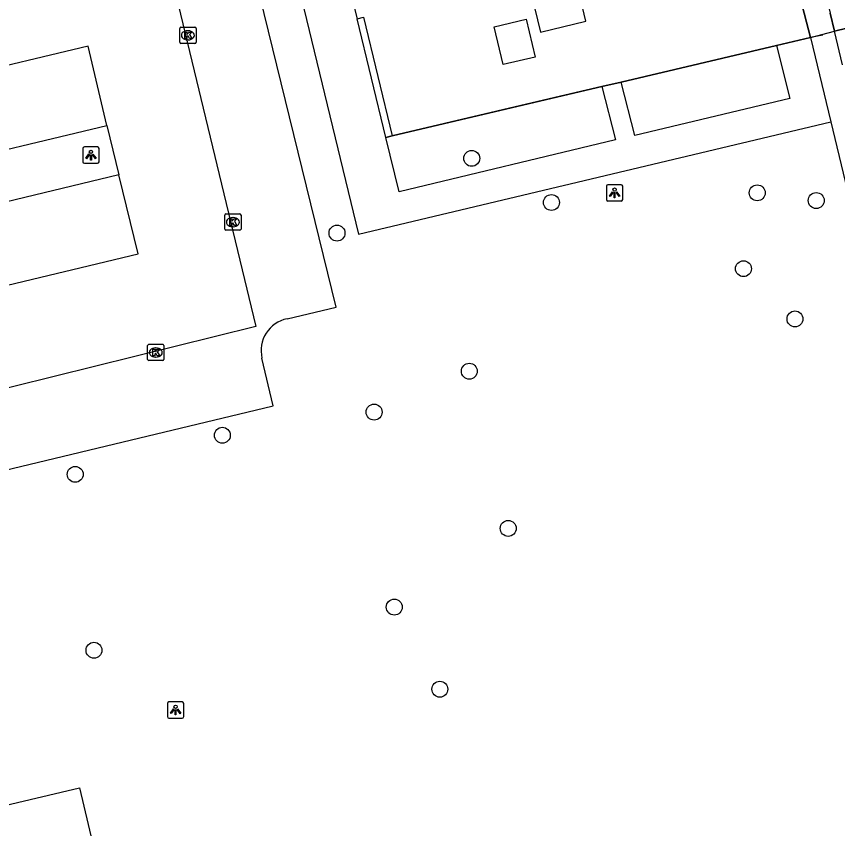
# Model space of a CAD drawing. Extents: x 158038 to 159242, y 380133 to 381214.
# Drawn here: x 158748.4 to 158798.8, y 380506.3 to 380556.1 of the extents above; entities that cross this region are included whole.
import ezdxf

# ---------------------------------------------------------------- set-up
doc = ezdxf.new("R2010")
doc.units = 0
for name, color, linetype in [('IMGEO_Boom', 7, 'Continuous'), ('IMGEO_Groenvoorziening', 7, 'Continuous'), ('IMGEO_Haag', 7, 'Continuous'), ('IMGEO_Hek', 7, 'Continuous'), ('IMGEO_Kolk', 7, 'Continuous'), ('IMGEO_Lichtpunt', 7, 'Continuous'), ('IMGEO_Pand', 7, 'Continuous'), ('IMGEO_Parkeervlak_open', 7, 'Continuous'), ('IMGEO_Rijbaan_lokaal_open', 7, 'Continuous'), ('IMGEO_Voetpad_open', 7, 'Continuous')]:
    doc.layers.add(name, color=color, linetype=linetype)

msp = doc.modelspace()

# ---------------------------------------------------------------- linework, layer by layer
at = {"layer": 'IMGEO_Boom'}
for centre in [(158776.308, 380547.421), (158793.829, 380545.306), (158781.201, 380544.711), (158797.448, 380544.83), (158768.042, 380542.832), (158792.984, 380540.646), (158796.145, 380537.559), (158776.16, 380534.35), (158770.319, 380531.84), (158761.006, 380530.416), (158751.977, 380528.016), (158778.548, 380524.699), (158771.557, 380519.867), (158753.129, 380517.214), (158774.351, 380514.823)]:
    msp.add_circle(centre, 0.489, dxfattribs=at)
at = {"layer": 'IMGEO_Groenvoorziening'}
for points in [[(158785.471, 380552.109), (158795.019, 380554.358)], [(158771.433, 380548.804), (158784.286, 380551.83)]]:
    msp.add_lwpolyline(points, dxfattribs=at)
at = {"layer": 'IMGEO_Haag'}
for points in [[(158769.274, 380555.989), (158769.663, 380556.084), (158771.433, 380548.804)], [(158771.044, 380548.712), (158771.433, 380548.804)]]:
    msp.add_lwpolyline(points, dxfattribs=at)
at = {"layer": 'IMGEO_Hek'}
for points in [[(158797.088, 380554.845), (158793.932, 380567.048)], [(158823.212, 380561.244), (158798.566, 380555.227), (158798.304, 380556.328)], [(158797.86, 380554.992), (158797.088, 380554.845)], [(158797.088, 380554.845), (158795.019, 380554.358)], [(158795.019, 380554.358), (158785.471, 380552.109)], [(158785.471, 380552.109), (158784.286, 380551.83)], [(158784.286, 380551.83), (158781.051, 380551.068)], [(158781.051, 380551.068), (158771.433, 380548.804)], [(158771.433, 380548.804), (158771.044, 380548.712)]]:
    msp.add_lwpolyline(points, dxfattribs=at)
at = {"layer": 'IMGEO_Kolk'}
for p, q in [((158758.392, 380554.552), (158758.392, 380555.404)), ((158758.467, 380555.478), (158759.319, 380555.478)), ((158758.88, 380555.258), (158758.905, 380555.258)), ((158759.393, 380555.404), (158759.393, 380554.552)), ((158759.319, 380554.478), (158758.467, 380554.478)), ((158758.903, 380554.698), (158758.878, 380554.698)), ((158761.151, 380543.08), (158761.151, 380543.932)), ((158761.226, 380544.006), (158762.078, 380544.006)), ((158762.152, 380543.932), (158762.152, 380543.08)), ((158761.639, 380543.786), (158761.664, 380543.786)), ((158762.078, 380543.006), (158761.226, 380543.006)), ((158761.662, 380543.226), (158761.637, 380543.226)), ((158756.421, 380535.075), (158756.421, 380535.927)), ((158756.496, 380536.001), (158757.348, 380536.001)), ((158757.422, 380535.927), (158757.422, 380535.075)), ((158756.909, 380535.781), (158756.934, 380535.781)), ((158757.348, 380535.001), (158756.496, 380535.001)), ((158756.932, 380535.221), (158756.907, 380535.221))]:
    msp.add_line(p, q, dxfattribs=at)
for points in [[(158758.392, 380554.552), (158758.392, 380555.404)], [(158758.467, 380555.478), (158759.319, 380555.478)], [(158758.713, 380555.178), (158758.836, 380555.178), (158758.836, 380555.027), (158758.966, 380555.178), (158759.13, 380555.178), (158758.984, 380555.027), (158759.137, 380554.778), (158758.985, 380554.778), (158758.9, 380554.942), (158758.836, 380554.875), (158758.836, 380554.778), (158758.713, 380554.778), (158758.713, 380555.178)], [(158759.393, 380555.404), (158759.393, 380554.552)], [(158759.319, 380554.478), (158758.467, 380554.478)], [(158761.151, 380543.08), (158761.151, 380543.932)], [(158761.226, 380544.006), (158762.078, 380544.006)], [(158762.152, 380543.932), (158762.152, 380543.08)], [(158761.472, 380543.706), (158761.595, 380543.706), (158761.595, 380543.555), (158761.725, 380543.706), (158761.889, 380543.706), (158761.743, 380543.555), (158761.896, 380543.306), (158761.744, 380543.306), (158761.659, 380543.47), (158761.595, 380543.403), (158761.595, 380543.306), (158761.472, 380543.306), (158761.472, 380543.706)], [(158762.078, 380543.006), (158761.226, 380543.006)], [(158756.421, 380535.075), (158756.421, 380535.927)], [(158756.496, 380536.001), (158757.348, 380536.001)], [(158757.422, 380535.927), (158757.422, 380535.075)], [(158756.742, 380535.701), (158756.865, 380535.701), (158756.865, 380535.55), (158756.995, 380535.701), (158757.159, 380535.701), (158757.013, 380535.55), (158757.166, 380535.301), (158757.014, 380535.301), (158756.929, 380535.465), (158756.865, 380535.398), (158756.865, 380535.301), (158756.742, 380535.301), (158756.742, 380535.701)], [(158757.348, 380535.001), (158756.496, 380535.001)]]:
    msp.add_lwpolyline(points, dxfattribs=at)
for centre, start, end in [((158758.469, 380555.402), 91.552, 178.448), ((158758.469, 380555.402), 91.552, 178.448), ((158759.317, 380555.402), 1.552, 88.448), ((158759.317, 380555.402), 1.552, 88.448), ((158758.469, 380554.554), 181.552, 268.448), ((158758.469, 380554.554), 181.552, 268.448), ((158759.317, 380554.554), 271.552, 358.448), ((158759.317, 380554.554), 271.552, 358.448), ((158761.228, 380543.93), 91.552, 178.448), ((158761.228, 380543.93), 91.552, 178.448), ((158762.076, 380543.93), 1.552, 88.448), ((158762.076, 380543.93), 1.552, 88.448), ((158761.228, 380543.082), 181.552, 268.448), ((158761.228, 380543.082), 181.552, 268.448), ((158762.076, 380543.082), 271.552, 358.448), ((158762.076, 380543.082), 271.552, 358.448), ((158756.498, 380535.925), 91.552, 178.448), ((158756.498, 380535.925), 91.552, 178.448), ((158757.346, 380535.925), 1.552, 88.448), ((158757.346, 380535.925), 1.552, 88.448), ((158756.498, 380535.077), 181.552, 268.448), ((158756.498, 380535.077), 181.552, 268.448), ((158757.346, 380535.077), 271.552, 358.448), ((158757.346, 380535.077), 271.552, 358.448)]:
    msp.add_arc(centre, 0.0765, start, end, dxfattribs=at)
for centre, major_axis, ratio, start_param, end_param in [((158758.879, 380554.978), (-0.387, 0.002), 0.722429, 4.712389, 7.853982), ((158758.904, 380554.978), (-0.39, 0.002), 0.717154, 1.570796, 4.712389), ((158761.638, 380543.506), (-0.387, 0.002), 0.722429, 4.712389, 7.853982), ((158761.663, 380543.506), (-0.39, 0.002), 0.717154, 1.570796, 4.712389), ((158756.908, 380535.501), (-0.387, 0.002), 0.722429, 4.712389, 7.853982), ((158756.933, 380535.501), (-0.39, 0.002), 0.717154, 1.570796, 4.712389)]:
    msp.add_ellipse(centre, major_axis=major_axis, ratio=ratio, start_param=start_param, end_param=end_param, dxfattribs=at)
at = {"layer": 'IMGEO_Lichtpunt'}
for p, q in [((158752.444, 380548.025), (158752.444, 380547.218)), ((158752.444, 380548.025), (158752.444, 380547.218)), ((158753.346, 380548.12), (158752.538, 380548.12)), ((158753.346, 380548.12), (158752.538, 380548.12)), ((158753.44, 380547.218), (158753.44, 380548.025)), ((158753.44, 380547.218), (158753.44, 380548.025)), ((158752.538, 380547.124), (158753.346, 380547.124)), ((158752.538, 380547.124), (158753.346, 380547.124)), ((158784.576, 380545.704), (158784.576, 380544.897)), ((158784.576, 380545.704), (158784.576, 380544.897)), ((158785.478, 380545.799), (158784.67, 380545.799)), ((158785.478, 380545.799), (158784.67, 380545.799)), ((158785.572, 380544.897), (158785.572, 380545.704)), ((158785.572, 380544.897), (158785.572, 380545.704)), ((158784.67, 380544.803), (158785.478, 380544.803)), ((158784.67, 380544.803), (158785.478, 380544.803)), ((158757.638, 380513.947), (158757.638, 380513.14)), ((158757.638, 380513.947), (158757.638, 380513.14)), ((158758.54, 380514.042), (158757.732, 380514.042)), ((158758.54, 380514.042), (158757.732, 380514.042)), ((158758.634, 380513.14), (158758.634, 380513.947)), ((158758.634, 380513.14), (158758.634, 380513.947)), ((158757.732, 380513.046), (158758.54, 380513.046)), ((158757.732, 380513.046), (158758.54, 380513.046))]:
    msp.add_line(p, q, dxfattribs=at)
for points in [[(158752.818, 380547.689), (158752.857, 380547.661), (158752.669, 380547.399), (158752.631, 380547.426), (158752.818, 380547.689)], [(158752.92, 380547.641), (158752.967, 380547.641), (158752.967, 380547.319), (158752.92, 380547.319), (158752.92, 380547.641)], [(158753.03, 380547.661), (158753.068, 380547.688), (158753.255, 380547.426), (158753.216, 380547.398), (158753.03, 380547.661)], [(158784.95, 380545.368), (158784.989, 380545.34), (158784.801, 380545.078), (158784.763, 380545.105), (158784.95, 380545.368)], [(158785.052, 380545.32), (158785.099, 380545.32), (158785.099, 380544.998), (158785.052, 380544.998), (158785.052, 380545.32)], [(158785.162, 380545.34), (158785.2, 380545.367), (158785.387, 380545.105), (158785.348, 380545.077), (158785.162, 380545.34)], [(158758.012, 380513.611), (158758.051, 380513.583), (158757.863, 380513.321), (158757.825, 380513.348), (158758.012, 380513.611)], [(158758.114, 380513.563), (158758.161, 380513.563), (158758.161, 380513.241), (158758.114, 380513.241), (158758.114, 380513.563)], [(158758.224, 380513.583), (158758.262, 380513.61), (158758.449, 380513.348), (158758.41, 380513.32), (158758.224, 380513.583)]]:
    msp.add_lwpolyline(points, dxfattribs=at)
for centre in [(158752.943, 380547.823), (158785.075, 380545.502), (158758.137, 380513.745)]:
    msp.add_circle(centre, 0.0994, dxfattribs=at)
for centre, start, end in [((158752.538, 380548.025), 90, 180), ((158752.538, 380548.025), 90, 180), ((158753.346, 380548.025), 0, 90), ((158753.346, 380548.025), 0, 90), ((158752.538, 380547.218), 180, 270), ((158752.538, 380547.218), 180, 270), ((158753.346, 380547.218), 270, 0), ((158753.346, 380547.218), 270, 360), ((158784.67, 380545.704), 90, 180), ((158784.67, 380545.704), 90, 180), ((158785.478, 380545.704), 0, 90), ((158785.478, 380545.704), 0, 90), ((158784.67, 380544.897), 180, 270), ((158784.67, 380544.897), 180, 270), ((158785.478, 380544.897), 270, 0), ((158785.478, 380544.897), 270, 360), ((158757.732, 380513.947), 90, 180), ((158757.732, 380513.947), 90, 180), ((158758.54, 380513.947), 0, 90), ((158758.54, 380513.947), 0, 90), ((158757.732, 380513.14), 180, 270), ((158757.732, 380513.14), 180, 270), ((158758.54, 380513.14), 270, 0), ((158758.54, 380513.14), 270, 360)]:
    msp.add_arc(centre, 0.0946, start, end, dxfattribs=at)
at = {"layer": 'IMGEO_Pand'}
for points in [[(158782.37, 380559.812), (158779.571, 380559.136), (158780.527, 380555.177), (158783.32, 380555.852), (158782.37, 380559.812)], [(158777.693, 380555.497), (158779.647, 380555.959), (158780.195, 380553.645), (158778.24, 380553.183), (158777.693, 380555.497)], [(158745.387, 380507.151), (158752.236, 380508.77), (158755.674, 380494.218), (158750.191, 380492.922), (158750.884, 380489.975), (158736.759, 380486.653)]]:
    msp.add_lwpolyline(points, dxfattribs=at)
at = {"layer": 'IMGEO_Parkeervlak_open'}
for points in [[(158764.983, 380537.566), (158767.983, 380538.276), (158762.01, 380562.673), (158757.164, 380561.547)], [(158731.281, 380547.126), (158732.002, 380544.201), (158753.911, 380549.433)], [(158754.656, 380546.407), (158732.744, 380541.138), (158733.64, 380537.437), (158733.698, 380536.984)], [(158740.259, 380527.228), (158740.421, 380526.531), (158764.115, 380532.222), (158763.439, 380535.157)]]:
    msp.add_lwpolyline(points, dxfattribs=at)
msp.add_arc((158765.371, 380535.618), 1.986, 101.2724, 193.4136, dxfattribs=at)
at = {"layer": 'IMGEO_Rijbaan_lokaal_open'}
for points in [[(158757.164, 380561.547), (158763.07, 380537.103), (158738.297, 380530.953)], [(158753.911, 380549.433), (158752.771, 380554.317), (158729.132, 380548.67)], [(158753.911, 380549.433), (158754.656, 380546.407)], [(158733.214, 380536.128), (158755.831, 380541.552), (158754.656, 380546.407)]]:
    msp.add_lwpolyline(points, dxfattribs=at)
at = {"layer": 'IMGEO_Voetpad_open'}
for points in [[(158791.819, 380583.549), (158795.906, 380566.394), (158798.304, 380556.328), (158798.566, 380555.227)], [(158762.255, 380572.153), (158763.454, 380567.201), (158769.363, 380542.776), (158798.354, 380549.665)], [(158793.932, 380567.048), (158797.088, 380554.845)], [(158798.566, 380555.227), (158823.212, 380561.244), (158822.135, 380563.17)], [(158769.002, 380557.116), (158769.274, 380555.989)], [(158771.044, 380548.712), (158769.274, 380555.989)], [(158797.088, 380554.845), (158798.566, 380555.227)], [(158799.053, 380553.165), (158798.566, 380555.227)], [(158795.019, 380554.358), (158797.088, 380554.845)], [(158797.088, 380554.845), (158798.354, 380549.665)], [(158795.019, 380554.358), (158795.825, 380551.105), (158786.313, 380548.834), (158785.471, 380552.109)], [(158784.286, 380551.83), (158785.471, 380552.109)], [(158784.286, 380551.83), (158785.129, 380548.55), (158771.853, 380545.356), (158771.044, 380548.712)], [(158798.354, 380549.665), (158810.636, 380498.449)]]:
    msp.add_lwpolyline(points, dxfattribs=at)

doc.saveas('drawing.dxf')
